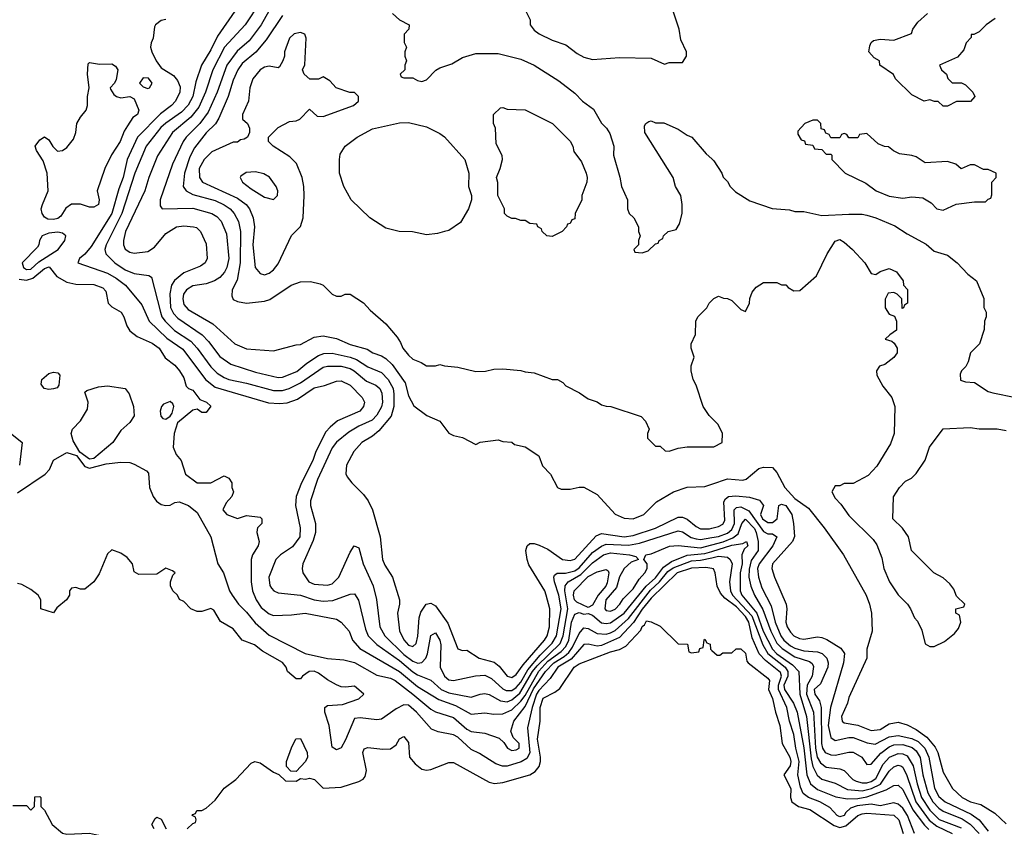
# Model space of a CAD drawing. Header units: inches. Extents: x 1793389 to 1900389, y 320802 to 470796.
# Tile 532 of 656: x 1856920 to 1861302, y 400077 to 403673. Entities that reach past the tile are written whole.
import ezdxf

# ---------------------------------------------------------------- set-up
doc = ezdxf.new("R2010")
doc.units = ezdxf.units.IN
doc.header["$MEASUREMENT"] = 0
doc.layers.add('B8450', color=7, linetype='Continuous')
doc.layers.add('B8460', color=7, linetype='Continuous')

msp = doc.modelspace()

# ---------------------------------------------------------------- linework, layer by layer
at = {"layer": 'B8450', "color": 2}
for points, elevation in [([(1857990.4, 403750), (1857923.1, 403650), (1857831.8, 403550), (1857778.9, 403450), (1857746.5, 403350), (1857717.4, 403282.6), (1857682, 403238), (1857600.4, 403170), (1857533.5, 403066.5), (1857494.9, 402970), (1857477.1, 402910), (1857390.3, 402730), (1857381.3, 402690), (1857382.4, 402670), (1857390, 402651), (1857410, 402638), (1857430, 402632.7), (1857490, 402640.5), (1857520.1, 402659.9), (1857570, 402720.7), (1857618, 402750), (1857650, 402754.9), (1857694, 402750), (1857706.8, 402746.8), (1857724.7, 402730), (1857750, 402674), (1857754.8, 402610), (1857744.7, 402590), (1857724.9, 402575.1), (1857650, 402545.6), (1857609.1, 402510.9), (1857595.8, 402490), (1857587.6, 402452.4), (1857591.4, 402391.4), (1857604.5, 402364.5), (1857623.4, 402343.4), (1857732.7, 402270), (1857760.5, 402240.5), (1857810, 402173), (1857859.2, 402139.2), (1857970, 402103.7), (1858070, 402079.5), (1858090, 402081.1), (1858153.7, 402106.3), (1858197.2, 402142.8), (1858250, 402178), (1858273.6, 402186.4), (1858310, 402187.4), (1858390, 402170.2), (1858419.5, 402159.5), (1858470, 402127.2), (1858530, 402102), (1858560.3, 402070), (1858582.3, 402030), (1858585.4, 402005.4), (1858584.6, 401950), (1858573, 401907), (1858518.5, 401841.5), (1858490, 401818), (1858442.8, 401790), (1858407.3, 401750), (1858374.8, 401690), (1858371.1, 401651.1), (1858376.9, 401636.9), (1858398, 401610), (1858450, 401558), (1858471, 401530), (1858490.6, 401490.6), (1858524, 401370), (1858534, 401270), (1858544.7, 401244.7), (1858578.8, 401190), (1858610.8, 401090), (1858610.8, 401070), (1858600.7, 401030), (1858610, 400952), (1858630, 400911), (1858650, 400888.4), (1858670, 400882), (1858684.5, 400895.5), (1858692.3, 400927.7), (1858698.4, 401010), (1858705.4, 401034.6), (1858729, 401070), (1858750, 401074.8), (1858770, 401062.8), (1858825.3, 400985.3), (1858870, 400872), (1858890, 400864.7), (1858910, 400866), (1858964.7, 400830), (1859032, 400812), (1859054.6, 400794.6), (1859090, 400750.6), (1859110, 400744.4), (1859130, 400757.1), (1859160, 400800), (1859255.4, 400910), (1859267.8, 400930), (1859277.4, 400970), (1859279.6, 401050), (1859263.7, 401110), (1859257, 401130), (1859185.8, 401245.8), (1859178, 401270), (1859173.2, 401310), (1859179, 401330), (1859190, 401341), (1859210, 401340.7), (1859232.5, 401332.5), (1859270, 401314.8), (1859336, 401270), (1859370, 401264.4), (1859390, 401270.6), (1859485.7, 401374.3), (1859510, 401384.9), (1859610, 401370.3), (1859650, 401376.1), (1859750, 401409), (1859850, 401457.6), (1859870, 401457.1), (1859890, 401448.4), (1859930, 401416.4), (1859950, 401406), (1859990, 401406.5), (1860000, 401409.1)], 250), ([(1857878, 403710), (1857800.2, 403599.8), (1857770, 403538), (1857729.2, 403470.8), (1857704.5, 403395.5), (1857690.2, 403330), (1857670, 403291.8), (1857639.8, 403260.2), (1857570, 403212.6), (1857547.8, 403192.2), (1857483.1, 403110), (1857432.9, 402990), (1857373.8, 402810), (1857304.9, 402670), (1857299.3, 402650), (1857303, 402630), (1857343, 402590), (1857390, 402558.4), (1857430, 402542), (1857494, 402534), (1857506.4, 402526.4), (1857546, 402370), (1857553.1, 402350), (1857567.4, 402330), (1857608.5, 402288.5), (1857681.8, 402241.8), (1857710.2, 402210.2), (1857770, 402126.4), (1857798.9, 402098.9), (1857830, 402079.5), (1857851, 402070), (1857930, 402054.6), (1858050, 402021.7), (1858090, 402022.3), (1858119.3, 402030), (1858170, 402055.6), (1858270, 402124.9), (1858290, 402130.3), (1858350, 402130.2), (1858390, 402119.6), (1858408, 402110), (1858463.5, 402063.5), (1858505.2, 402045.2), (1858522.4, 402030), (1858531.6, 402010), (1858535.2, 401970), (1858530, 401949.3), (1858510, 401912), (1858488, 401890), (1858430, 401863.5), (1858384.1, 401835.9), (1858330, 401792), (1858310, 401766), (1858244.9, 401624.9), (1858214.9, 401530), (1858214.9, 401510), (1858235.8, 401430), (1858237, 401390), (1858226.4, 401353.6), (1858180.7, 401250), (1858177.3, 401230), (1858180.7, 401210), (1858207.3, 401170), (1858230, 401159.3), (1858290, 401154.4), (1858310, 401160.4), (1858340.7, 401190), (1858390, 401302), (1858408.7, 401330), (1858430, 401322), (1858448, 401250), (1858492.8, 401152.8), (1858508.1, 401091.9), (1858523.1, 400970), (1858545.3, 400930), (1858630, 400846), (1858670, 400816.5), (1858692.5, 400807.5), (1858710, 400810.4), (1858727.6, 400830), (1858735.1, 400850), (1858750, 400931.3), (1858770, 400942.8), (1858790, 400910.8), (1858794.6, 400890), (1858791.8, 400790), (1858810, 400750.5), (1858830, 400734), (1858850, 400730.4), (1858948.1, 400751.9), (1858990, 400753.7), (1859019.9, 400739.9), (1859070, 400693.7), (1859085.6, 400685.6), (1859110, 400686), (1859130, 400699.1), (1859150, 400723.2), (1859181.8, 400778.2), (1859236.7, 400843.3), (1859290, 400896.5), (1859309, 400930), (1859329.8, 401050), (1859319.8, 401110), (1859300.4, 401170), (1859297.6, 401190), (1859300.8, 401199.2), (1859311.5, 401208.5), (1859349, 401209), (1859390, 401218.8), (1859410, 401232.3), (1859470, 401300.2), (1859510, 401329.2), (1859530, 401337.2), (1859630, 401333.8), (1859678.6, 401341.4), (1859850, 401396.9), (1859870, 401393.1), (1859907.8, 401367.8), (1859930, 401360.7), (1859950, 401358.2), (1860000, 401366.8)], 246), ([(1858028.7, 403710), (1857994, 403650), (1857941.1, 403578.9), (1857887.3, 403532.7), (1857841.7, 403470), (1857799, 403350), (1857758.9, 403261.1), (1857721.1, 403210), (1857661.3, 403150), (1857647, 403130), (1857599.5, 403030), (1857545.5, 402870), (1857544.5, 402844.5), (1857554, 402830), (1857690, 402833.1), (1857774.8, 402810), (1857796.7, 402796.7), (1857816.2, 402776.2), (1857839.9, 402719.9), (1857850.3, 402610), (1857842, 402570), (1857831.3, 402548.7), (1857810, 402525.1), (1857786.8, 402510), (1857750, 402496.9), (1857690, 402487.6), (1857662, 402470), (1857648.5, 402450), (1857645.3, 402430), (1857650, 402404), (1857670, 402382.4), (1857779.2, 402319.2), (1857878, 402230), (1857930, 402207.3), (1858050, 402198), (1858150, 402224.7), (1858170, 402226), (1858230, 402258.8), (1858270, 402264.9), (1858330, 402253), (1858390, 402227), (1858465.8, 402205.8), (1858491.3, 402190), (1858530, 402175.5), (1858550, 402163.8), (1858577.8, 402137.8), (1858635.8, 402055.8), (1858650, 401998), (1858673.7, 401953.7), (1858732, 401910), (1858790, 401884.7), (1858830, 401832), (1858850, 401822), (1858890, 401812), (1858950, 401782), (1858970, 401792), (1859050, 401802), (1859070, 401794), (1859110, 401792), (1859122, 401782), (1859170, 401771.3), (1859230.6, 401730.6), (1859246.4, 401686.4), (1859282, 401650), (1859314, 401590), (1859330, 401582), (1859370, 401582), (1859410, 401591.3), (1859430.7, 401590.7), (1859490, 401558), (1859570, 401471), (1859610, 401454), (1859650, 401450.7), (1859698, 401470), (1859754.6, 401525.4), (1859830, 401571.3), (1859890, 401592), (1859970, 401594.8), (1860000, 401604.8)], 254), ([(1858579.8, 403699.8), (1858610, 403672), (1858654, 403650), (1858652, 403630), (1858631.6, 403608.4), (1858631.6, 403571.6), (1858642, 403550), (1858634, 403530), (1858634, 403510), (1858642, 403490), (1858634, 403470), (1858634, 403450), (1858614, 403430), (1858618, 403418), (1858630, 403414), (1858670, 403414), (1858690, 403402), (1858710, 403398), (1858730, 403404.7), (1858772.7, 403447.3), (1858790, 403458), (1858843.2, 403476.8), (1858890, 403504), (1858950, 403522.8), (1859050, 403522.8), (1859150, 403497.3), (1859210.4, 403470.4), (1859319.9, 403399.9), (1859390, 403346), (1859424.7, 403310), (1859474.4, 403274.4), (1859510, 403212), (1859532, 403190), (1859546.4, 403166.4), (1859564.7, 403110), (1859562.8, 403070), (1859590.9, 402970.9), (1859598, 402930), (1859624.7, 402870), (1859624.7, 402830), (1859632, 402810), (1859654, 402790), (1859674, 402750), (1859674, 402730), (1859682, 402710), (1859674, 402690), (1859674, 402670), (1859654, 402650), (1859658, 402638), (1859690, 402634), (1859716.4, 402643.6), (1859750, 402674), (1859762, 402678), (1859766, 402690), (1859782, 402698), (1859786, 402710), (1859806, 402730), (1859842, 402738), (1859856.4, 402763.6), (1859868.7, 402810), (1859868.7, 402850), (1859862, 402890), (1859838, 402930), (1859828.7, 402970), (1859702, 403170), (1859700.4, 403199.6), (1859706, 403210), (1859720.4, 403219.6), (1859730, 403222), (1859750, 403214), (1859787.3, 403212.7), (1859850, 403184.7), (1859890, 403158), (1859912, 403150), (1859975.3, 403075.3), (1860000, 403053.5)], 262), ([(1859172, 403710), (1859191.3, 403671.3), (1859191.3, 403650), (1859210, 403626), (1859232, 403610), (1859290, 403581), (1859350, 403561), (1859401.4, 403521.4), (1859430, 403506), (1859470, 403496), (1859590, 403504.7), (1859730, 403502), (1859790, 403474), (1859810, 403482), (1859870, 403482), (1859888, 403510), (1859888, 403530), (1859863.1, 403583.1), (1859855.3, 403630), (1859828.7, 403710)], 266), ([(1857570, 403674), (1857550, 403669), (1857524.7, 403650), (1857519.8, 403640.2), (1857514, 403590), (1857504.9, 403570), (1857502, 403550), (1857507.3, 403530), (1857526.8, 403490), (1857550, 403458), (1857604, 403424), (1857622.5, 403402.5), (1857634.4, 403374.4), (1857632.7, 403350), (1857613, 403310), (1857595.5, 403290), (1857546, 403254), (1857444.2, 403150), (1857398.9, 403050), (1857380.8, 402970), (1857360.7, 402919.3), (1857330.2, 402810), (1857237.4, 402662.6), (1857210, 402629), (1857186.8, 402610), (1857178, 402590), (1857310, 402544.6), (1857350, 402521.7), (1857390.2, 402490.2), (1857462.9, 402402.9), (1857495.5, 402330), (1857575.4, 402255.4), (1857645.4, 402205.4), (1857746.7, 402070), (1857790, 402036.5), (1858027.5, 401967.5), (1858076.1, 401963.9), (1858110, 401966.7), (1858156.2, 401983.8), (1858230, 402033.4), (1858276.3, 402043.7), (1858330, 402063), (1858350, 402064.9), (1858390, 402044.9), (1858444, 401990), (1858454, 401970), (1858450.7, 401950.7), (1858433.4, 401930), (1858334, 401886), (1858301.1, 401858.9), (1858282.5, 401837.5), (1858237.6, 401750), (1858224.4, 401710), (1858173.4, 401610), (1858150.3, 401550), (1858147, 401510), (1858168.4, 401410), (1858166.7, 401370), (1858134.5, 401325.5), (1858080.7, 401290), (1858060.5, 401270), (1858028.2, 401190), (1858033.4, 401153.4), (1858041.1, 401141.1), (1858051.3, 401130), (1858070, 401120.7), (1858170, 401110.4), (1858230, 401090.3), (1858270, 401084.2), (1858313.9, 401086.1), (1858390, 401114.8), (1858410, 401116), (1858428.2, 401088.2), (1858458.7, 400958.7), (1858470.4, 400930), (1858510, 400890.4), (1858610, 400819.6), (1858670, 400769.1), (1858690, 400756.5), (1858750, 400732.7), (1858796.4, 400690), (1858830, 400675.2), (1858930, 400656.4), (1858970, 400670.4), (1858990, 400672.7), (1859010, 400668.4), (1859059.9, 400639.9), (1859090, 400636.1), (1859110, 400643.9), (1859145.5, 400674.5), (1859202.4, 400770), (1859223.4, 400796.6), (1859325, 400895), (1859339.1, 400930), (1859359.5, 401050), (1859346.8, 401130), (1859347.4, 401152.6), (1859360.5, 401170), (1859417.3, 401202.7), (1859470, 401254.7), (1859518.4, 401290), (1859550, 401299.7), (1859634, 401290), (1859662, 401282), (1859674, 401270), (1859642, 401258), (1859610, 401229.3), (1859590, 401192.7), (1859575.6, 401144.4), (1859528.9, 401090), (1859524.4, 401050), (1859530, 401042), (1859550, 401039.5), (1859570, 401048.8), (1859591.5, 401070), (1859606, 401094), (1859650, 401139.3), (1859677.7, 401182.3), (1859702.7, 401210), (1859712, 401230), (1859713.2, 401250), (1859698, 401270), (1859706, 401290), (1859730, 401294), (1859811.8, 401328.2), (1859850, 401332.4), (1859950, 401320.6), (1860000, 401334.4)], 242), ([(1858090, 403692), (1858017.4, 403582.6), (1857971.3, 403528.7), (1857910, 403477.6), (1857890.4, 403450), (1857870, 403404), (1857847.2, 403330), (1857806.5, 403233.5), (1857791.4, 403208.6), (1857750, 403169.5), (1857697.3, 403102.7), (1857677.8, 403062.2), (1857653.4, 402990), (1857648.2, 402930), (1857660.7, 402910), (1857690, 402894.4), (1857790, 402867.2), (1857830, 402848.8), (1857856.4, 402830), (1857874.4, 402810), (1857893.7, 402773.7), (1857902.6, 402730), (1857901.5, 402590), (1857887.2, 402512.8), (1857864.9, 402470), (1857863.5, 402443.5), (1857870, 402426.8), (1857890, 402417.3), (1857930, 402410.6), (1858010, 402419.1), (1858033.4, 402426.6), (1858128.7, 402490), (1858170, 402506), (1858213.6, 402506.4), (1858256.8, 402496.8), (1858270, 402491), (1858310, 402451), (1858330, 402441), (1858350, 402442), (1858368.9, 402451.1), (1858390, 402451.3), (1858450, 402412), (1858479.8, 402379.8), (1858550, 402318), (1858599.9, 402259.9), (1858615.5, 402235.5), (1858624.9, 402210), (1858650, 402178.8), (1858670, 402161), (1858706.4, 402146.4), (1858730, 402131.3), (1858770, 402131.3), (1858790, 402138), (1858811.1, 402131.1), (1858870, 402126), (1858950, 402106.8), (1858992.5, 402107.5), (1859030, 402116), (1859070, 402118), (1859150, 402111.3), (1859170, 402104.7), (1859210, 402101), (1859290, 402071.3), (1859314, 402070), (1859336.9, 402056.9), (1859350, 402042), (1859410.9, 402010.9), (1859450, 401984.7), (1859490, 401971.3), (1859510, 401958), (1859530, 401951.3), (1859551.1, 401951.1), (1859685.4, 401905.4), (1859705.4, 401885.4), (1859722, 401850), (1859714, 401830), (1859714, 401810), (1859750, 401774), (1859770, 401774), (1859792.7, 401752.7), (1859810, 401752), (1859850, 401764.7), (1859890, 401771), (1860000, 401771.3)], 258), ([(1856917.5, 402517.5), (1856950, 402513.4), (1856978.3, 402521.7), (1857030, 402564.4), (1857051.8, 402571.8), (1857084.9, 402530), (1857130, 402503.7), (1857170, 402495.8), (1857250, 402494), (1857290, 402478.8), (1857303.5, 402463.5), (1857314, 402410), (1857330, 402394), (1857370.8, 402370), (1857384, 402350), (1857396.3, 402310), (1857410, 402286.8), (1857442.8, 402262.8), (1857510, 402232.4), (1857540.5, 402210), (1857567.7, 402167.7), (1857610, 402134), (1857630.6, 402110), (1857650, 402078), (1857660.7, 402040.7), (1857670.6, 402030.6), (1857690, 402022.8), (1857721.4, 401981.4), (1857752, 401970), (1857770, 401952), (1857750, 401924), (1857730, 401924), (1857710, 401938), (1857690, 401934), (1857622, 401878), (1857607.3, 401830), (1857602.8, 401770), (1857616.8, 401736.8), (1857638, 401710), (1857658, 401650), (1857710, 401611.3), (1857770, 401611.3), (1857830, 401642), (1857851.1, 401631.1), (1857864.7, 401610), (1857864.7, 401590), (1857871, 401570), (1857864.7, 401550), (1857838.8, 401521.2), (1857824.7, 401490), (1857842, 401470), (1857890, 401452), (1857930, 401464.7), (1857990, 401458), (1857998, 401450), (1857998, 401430), (1857978, 401410), (1857976.9, 401403.1), (1857976, 401390), (1857986, 401350), (1857981, 401330), (1857956.3, 401290), (1857950.5, 401269.5), (1857950.4, 401170), (1857955.8, 401130), (1857972, 401090), (1857994.9, 401054.9), (1858030, 401028), (1858050, 401020.7), (1858130, 401022.8), (1858190, 401030.5), (1858330, 401004), (1858351, 400990), (1858386.8, 400950), (1858400.5, 400910), (1858433.8, 400873.8), (1858610, 400770.2), (1858690, 400704), (1858785.5, 400645.5), (1858859.5, 400619.5), (1858930, 400580.4), (1858990, 400586), (1859030, 400580.4), (1859070, 400582), (1859110, 400600.2), (1859150, 400638.2), (1859170, 400664), (1859230, 400772.7), (1859270, 400816.6), (1859330, 400859.7), (1859350, 400882), (1859363.9, 400910), (1859376.5, 400990), (1859390, 401026), (1859410, 401033), (1859430, 401026.3), (1859450, 401028.5), (1859470, 401021.6), (1859510, 400987.6), (1859530, 400984.4), (1859550, 400988), (1859610.9, 401030), (1859708.7, 401151.3), (1859750, 401188.3), (1859785.2, 401234.8), (1859820.3, 401259.7), (1859890, 401287.9), (1859970, 401295.9), (1860000, 401305.1)], 238), ([(1860000, 401898), (1859988, 401910), (1859962, 401950), (1859930, 402046), (1859918, 402070), (1859908.7, 402110), (1859909.1, 402130.9), (1859922, 402170), (1859908.7, 402210), (1859908.7, 402230), (1859928.4, 402271.6), (1859928.7, 402330), (1859938, 402350), (1859978, 402390), (1859989, 402411), (1860000, 402421.9)], 258), ([(1856830, 401871), (1856931.3, 401790), (1856919.3, 401690)], 234), ([(1856910, 401566.8), (1857033.2, 401650), (1857053.2, 401670), (1857070, 401712), (1857130, 401746), (1857172.7, 401732.7), (1857210, 401682.8), (1857230, 401676), (1857304.5, 401695.5), (1857370, 401703), (1857410, 401700.7), (1857430, 401694), (1857484.5, 401664.5), (1857493, 401653), (1857498, 401590), (1857513.4, 401550), (1857528.6, 401528.6), (1857550, 401514.9), (1857570, 401510.5), (1857590, 401510.7), (1857610, 401522.8), (1857630, 401526.8), (1857671, 401510), (1857710, 401478.8), (1857770.6, 401370), (1857802, 401250), (1857826.8, 401210), (1857854, 401130), (1857864.9, 401110), (1857893, 401070), (1857930, 401035.5), (1857967.8, 400987.8), (1858030, 400932.7), (1858190, 400850.4), (1858290, 400828.2), (1858362, 400822), (1858410, 400810.4), (1858510, 400754), (1858570, 400740.3), (1858590.4, 400730), (1858670.3, 400670), (1858750, 400603.1), (1858770, 400591.7), (1858850, 400565.3), (1858910, 400513.7), (1858930, 400503.1), (1858990, 400495.5), (1859053.2, 400473.2), (1859074, 400454), (1859091, 400430), (1859110, 400419.1), (1859130, 400421.6), (1859142.7, 400430), (1859143.2, 400436.8), (1859142.9, 400450), (1859116.2, 400476.2), (1859105.1, 400505.1), (1859119.7, 400550), (1859170, 400614.3), (1859207, 400693), (1859259.4, 400770), (1859297.4, 400810), (1859343.2, 400836.8), (1859364.4, 400855.6), (1859380.7, 400879.3), (1859410, 400940.5), (1859430, 400964.9), (1859450, 400961.6), (1859490, 400940.3), (1859530, 400937.3), (1859550, 400942.4), (1859570, 400952.6), (1859630, 401006.2), (1859727.3, 401132.7), (1859767.3, 401170), (1859804.7, 401215.3), (1859827.6, 401232.4), (1859910, 401263.2), (1859950, 401266), (1860000, 401277.5)], 234), ([(1860000, 401229.4), (1859974.4, 401234.4), (1859910, 401230.2), (1859846, 401210), (1859730, 401096.5), (1859690, 401047.9), (1859651.5, 400988.5), (1859590, 400922), (1859510, 400887.1), (1859490, 400883.6), (1859450, 400892.7), (1859430, 400890.3), (1859374, 400826), (1859315.4, 400790), (1859280.9, 400739.1), (1859230, 400686.7), (1859220.8, 400670), (1859201, 400610), (1859180.1, 400519.9), (1859190.7, 400409.3), (1859177.1, 400382.9), (1859152.1, 400367.9), (1859090, 400348.8), (1859068.9, 400348.9), (1859039.5, 400359.5), (1858966.2, 400406.2), (1858930, 400423), (1858870, 400478.4), (1858850, 400488), (1858782.5, 400502.5), (1858753.4, 400513.4), (1858686.4, 400590), (1858650, 400620.4), (1858630, 400621.6), (1858595.1, 400604.9), (1858530, 400558.8), (1858510, 400556), (1858435.3, 400564.7), (1858410, 400562), (1858370, 400466), (1858350, 400431.3), (1858330, 400422), (1858310, 400434), (1858297.1, 400530), (1858277.3, 400590), (1858278, 400610), (1858290, 400619), (1858356.3, 400623.7), (1858430, 400648.7), (1858450.9, 400669.1), (1858450, 400672), (1858410, 400704.7), (1858370, 400701), (1858350, 400702.8), (1858330, 400710.8), (1858290, 400733), (1858250, 400763.8), (1858230, 400772), (1858209, 400770), (1858179, 400750), (1858170, 400738), (1858150, 400738), (1858111.3, 400770), (1858106, 400790), (1858090, 400810.7), (1858000.9, 400860.9), (1857964.7, 400890), (1857910, 400910.8), (1857870, 400961), (1857813.7, 400993.7), (1857783.5, 401043.5), (1857770, 401050.7), (1857730, 401038), (1857710, 401038), (1857682, 401050), (1857650, 401082), (1857631.6, 401091.6), (1857622, 401110), (1857602, 401130), (1857591.6, 401151.6), (1857591.3, 401170), (1857601, 401199), (1857612, 401210), (1857599.6, 401219.6), (1857570, 401231.3), (1857530, 401204.7), (1857450, 401202), (1857430, 401214), (1857422, 401250), (1857398, 401278), (1857370, 401298), (1857330, 401312), (1857310, 401294), (1857274.2, 401205.8), (1857249.4, 401170.6), (1857210, 401138), (1857190, 401138), (1857170, 401144.7), (1857150, 401142), (1857142, 401130), (1857142, 401110), (1857128.7, 401090), (1857085.2, 401054.8), (1857070, 401032), (1857014, 401050), (1857014, 401090), (1857002, 401110), (1856970, 401136), (1856930, 401158), (1856910, 401162)], 230), ([(1857666, 400070), (1857690, 400094), (1857702, 400098), (1857706, 400110), (1857702, 400122), (1857688, 400130), (1857690, 400134), (1857702, 400138), (1857708.4, 400151.6), (1857730, 400152), (1857750, 400162), (1857790, 400198), (1857830, 400251), (1857882, 400290), (1857950, 400362), (1857966, 400370), (1857990, 400364.7), (1858050, 400322), (1858072.7, 400312.7), (1858103.6, 400283.6), (1858150, 400282), (1858170, 400294), (1858192, 400292), (1858210, 400296), (1858231.3, 400290), (1858270, 400251.3), (1858350, 400256), (1858430, 400281), (1858449.3, 400290.7), (1858457.5, 400302.5), (1858463.7, 400330), (1858446.6, 400410), (1858453.2, 400426.8), (1858470, 400433), (1858535.5, 400424.5), (1858570, 400426.8), (1858595.1, 400444.9), (1858610, 400471.3), (1858630, 400482), (1858650, 400454), (1858654.8, 400390), (1858679.9, 400359.9), (1858710, 400336), (1858730, 400330.8), (1858750, 400334), (1858830, 400366), (1858850, 400366), (1859010, 400278), (1859032.8, 400272.8), (1859070, 400276.4), (1859190, 400310.4), (1859214.5, 400325.5), (1859231.6, 400348.4), (1859238.4, 400370), (1859237.6, 400390), (1859224.8, 400470), (1859236.3, 400550), (1859236.3, 400610), (1859250, 400652.4), (1859302, 400678), (1859324.4, 400695.6), (1859387.8, 400790), (1859410, 400805.5), (1859550, 400858), (1859590, 400868), (1859617.1, 400882.9), (1859685.1, 400954.9), (1859690, 400970.8), (1859701.2, 400978.8), (1859710, 400996), (1859730, 400992), (1859770, 400972), (1859850, 400894), (1859892.7, 400892.7), (1859898, 400858), (1859910, 400854), (1859942, 400858), (1859947.3, 400872.7), (1859962, 400878), (1859966, 400910), (1859970, 400914), (1859978, 400898), (1859992.7, 400892.7), (1859994, 400870), (1860000, 400864.6)], 226), ([(1856890, 400174), (1856950, 400174), (1856970, 400154), (1856986, 400170), (1856987.3, 400212.7), (1857010, 400214), (1857014, 400210), (1857014, 400170), (1857030, 400154), (1857064.7, 400090), (1857110, 400051.3), (1857130, 400046), (1857230, 400051.3), (1857270, 400042), (1857303.6, 400023.6), (1857314, 400010), (1857330, 400002), (1857332, 400000)], 226), ([(1857518, 400070), (1857508, 400090), (1857523.1, 400116.9), (1857530, 400122), (1857550, 400114), (1857572, 400070)], 226)]:
    msp.add_lwpolyline(points, dxfattribs=dict(at, elevation=elevation))
for points, elevation in [([(1858170, 403615.3), (1858142, 403610), (1858121, 403590), (1858098, 403530), (1858098, 403510), (1858091.1, 403488.9), (1858076.9, 403463.1), (1858070, 403458), (1858030, 403465.2), (1858010, 403461.2), (1857990, 403449.2), (1857957.3, 403410), (1857944, 403370), (1857938, 403310), (1857912, 403250), (1857912, 403230), (1857934, 403210), (1857942, 403190), (1857942, 403170), (1857934, 403150), (1857919.6, 403140.4), (1857902, 403138), (1857890, 403128), (1857870, 403128), (1857775.2, 403084.8), (1857740.5, 403050), (1857718.7, 403010), (1857720.4, 402970), (1857734, 402950), (1857890, 402878.7), (1857928, 402850), (1857943.1, 402830), (1857958.4, 402790), (1857964.9, 402750), (1857957, 402670), (1857968, 402570), (1857990, 402542.8), (1858010, 402537.3), (1858030, 402544), (1858050, 402558.8), (1858070, 402586), (1858130, 402711.3), (1858170, 402752), (1858180.9, 402790), (1858186.6, 402890), (1858185.2, 402930), (1858177.2, 402970), (1858152.1, 403032.1), (1858122, 403062), (1858048, 403110), (1858028, 403130), (1858028, 403150), (1858070, 403192), (1858120.4, 403219.6), (1858150, 403222), (1858166, 403230), (1858210, 403274), (1858243.6, 403243.6), (1858270, 403241), (1858406, 403290), (1858428, 403310), (1858428, 403330), (1858410, 403348), (1858388.9, 403348.9), (1858329, 403369), (1858300.4, 403400.4), (1858270, 403418), (1858250, 403408), (1858211.6, 403408.4), (1858186, 403430), (1858178, 403450), (1858188.4, 403471.6), (1858195.3, 403590), (1858188.4, 403608.4)], 262), ([(1857274.4, 403474.4), (1857330, 403476), (1857346.4, 403466.4), (1857356, 403450), (1857350, 403406), (1857342, 403390), (1857322, 403370), (1857323.6, 403363.6), (1857339.6, 403339.6), (1857351.1, 403331.1), (1857370, 403324.7), (1857410, 403330.6), (1857430, 403321), (1857450.7, 403270), (1857444.7, 403250), (1857423.4, 403236.6), (1857399.3, 403200.7), (1857384.4, 403175.6), (1857367.7, 403130), (1857328.5, 403071.5), (1857298.8, 403010), (1857264, 402910), (1857274, 402870), (1857270.7, 402850), (1857250, 402837.6), (1857230, 402837.4), (1857190, 402851.6), (1857150, 402851.8), (1857125.8, 402834.2), (1857102.4, 402797.6), (1857090, 402787), (1857070, 402782.9), (1857045.1, 402785.1), (1857030, 402794), (1857019.3, 402810), (1857016, 402830), (1857020.9, 402850), (1857046.6, 402910), (1857042.9, 402990), (1857024.8, 403044.8), (1856994, 403090), (1856989, 403110), (1857010, 403138), (1857030, 403151.3), (1857050, 403138), (1857067.5, 403107.5), (1857087.7, 403087.7), (1857110, 403090.7), (1857130, 403104), (1857158.9, 403141.1), (1857169.6, 403170), (1857174.5, 403210), (1857190, 403238.8), (1857216, 403270), (1857221.2, 403290), (1857221.2, 403330), (1857229.2, 403370), (1857221.2, 403430), (1857224, 403476), (1857230, 403482)], 238), ([(1857470, 403414), (1857453.4, 403390), (1857470, 403373.4), (1857490, 403366.4), (1857497.2, 403370), (1857509.4, 403390), (1857493, 403413)], 242), ([(1859290, 402708), (1859266, 402710), (1859246, 402730), (1859242, 402742), (1859226, 402750), (1859222, 402762), (1859190, 402766), (1859170, 402778), (1859150, 402778), (1859127.3, 402787.3), (1859110, 402788), (1859090, 402798), (1859078, 402810), (1859078, 402830), (1859048.7, 402890), (1859048.4, 402948.4), (1859042, 402970), (1859058, 403010), (1859068, 403050), (1859067.3, 403067.3), (1859040.4, 403120.4), (1859038, 403190), (1859028, 403210), (1859028, 403250), (1859060.4, 403279.6), (1859070, 403282), (1859090, 403274), (1859170, 403272), (1859292, 403210), (1859370, 403132), (1859382, 403110), (1859386.4, 403086.4), (1859419.8, 403039.8), (1859441, 402990), (1859446, 402970), (1859444.7, 402950), (1859422, 402890), (1859422, 402870), (1859392, 402810), (1859390, 402786), (1859378, 402782), (1859370, 402766), (1859358, 402762), (1859354, 402750), (1859334, 402730)], 258), ([(1858730, 402715.3), (1858668.4, 402728.4), (1858609.1, 402729.1), (1858550, 402744), (1858478, 402790), (1858395.3, 402870), (1858362, 402930), (1858344, 402990), (1858344, 403050), (1858346.3, 403073.7), (1858368.7, 403110), (1858422, 403150), (1858490, 403186), (1858610, 403214), (1858650, 403214.8), (1858730, 403196), (1858790, 403166), (1858810, 403151), (1858901, 403050), (1858918.8, 402990), (1858918, 402930), (1858931.3, 402890), (1858931, 402870), (1858918, 402830), (1858882, 402770), (1858830, 402734), (1858810, 402729), (1858779.8, 402720.2)], 258), ([(1857970, 402995.1), (1857928.1, 402991.9), (1857904.5, 402975.5), (1857901, 402970), (1857911, 402950), (1857950, 402919.1), (1858010, 402882.8), (1858050, 402872), (1858068, 402890), (1858068.7, 402910), (1858062, 402930), (1858031.9, 402971.9), (1858006, 402986)], 266), ([(1857090, 402727.4), (1857050, 402722), (1857020.5, 402710), (1857008.2, 402690), (1857005.5, 402670), (1856999.5, 402660.5), (1856930.6, 402590), (1856936.3, 402570), (1856950, 402560.4), (1856970, 402561.7), (1857004.8, 402595.2), (1857090.6, 402649.4), (1857120.4, 402690), (1857125.6, 402710), (1857110, 402722)], 242), ([(1857050, 402026), (1857028.7, 402030), (1857015.3, 402050), (1857019, 402070), (1857050, 402097.3), (1857070, 402102.8), (1857090, 402101), (1857098.8, 402090), (1857094.8, 402045.2), (1857086, 402034), (1857070, 402029.2)], 234), ([(1857230, 401715.3), (1857187.3, 401747.3), (1857158, 401798), (1857148.7, 401830), (1857155.3, 401850), (1857190, 401886), (1857222, 401938), (1857225.2, 401970), (1857210, 402014), (1857218, 402022), (1857270, 402038), (1857310, 402042), (1857390, 402031), (1857406.4, 402006.4), (1857426.8, 401950), (1857430, 401908.7), (1857410, 401879), (1857370, 401844), (1857334.8, 401790), (1857250, 401719)], 234), ([(1857590, 401973.2), (1857559.8, 401960.2), (1857550.8, 401950), (1857544.9, 401930), (1857547.5, 401907.5), (1857556.9, 401896.9), (1857570, 401894.8), (1857590, 401906.8), (1857599.1, 401920.9), (1857606, 401950), (1857602, 401962)], 238), ([(1859450, 401055.6), (1859399.3, 401079.3), (1859389.9, 401089.9), (1859384.8, 401110), (1859387.3, 401130), (1859450, 401193), (1859490, 401214.9), (1859530, 401225.5), (1859539.2, 401219.2), (1859542.4, 401210), (1859534.4, 401165.6), (1859528.2, 401150), (1859494.7, 401110), (1859470, 401066)], 238), ([(1858150, 400326), (1858127.3, 400327.3), (1858108, 400348), (1858108, 400370), (1858129.3, 400430.7), (1858149.1, 400470.9), (1858170, 400472), (1858198.8, 400410), (1858201, 400390), (1858191.3, 400370)], 226)]:
    msp.add_lwpolyline(points, close=True, dxfattribs=dict(at, elevation=elevation))
at = {"layer": 'B8460', "color": 2}
for points, elevation in [([(1861262, 403678), (1861222, 403650), (1861190, 403618), (1861166, 403606), (1861154, 403606), (1861154, 403594), (1861132, 403570), (1861121.4, 403538.6), (1861094.2, 403505.8), (1861014, 403470), (1861022, 403450), (1861044.7, 403430), (1861051.1, 403411.1), (1861070, 403392), (1861110.9, 403390.9), (1861130, 403382), (1861162, 403350), (1861171.3, 403330), (1861151.6, 403308.4), (1861090, 403308), (1861050, 403288), (1861030, 403288), (1861008, 403308), (1860992, 403308), (1860970, 403315.3), (1860946, 403310), (1860890, 403338), (1860818, 403410), (1860808.4, 403428.4), (1860748, 403470), (1860746, 403490), (1860723.1, 403503.1), (1860699, 403530), (1860703.2, 403556.8), (1860709.4, 403570.6), (1860720.5, 403579.5), (1860750, 403586), (1860810, 403582), (1860888.4, 403611.6), (1860895.3, 403630), (1860918, 403662), (1860960.2, 403699.8)], 262), ([(1860000, 403053.5), (1860010, 403044.7), (1860044.7, 402990), (1860051.1, 402971.1), (1860070, 402952), (1860082, 402930), (1860106.4, 402906.4), (1860170, 402866), (1860268.4, 402831.6), (1860345.4, 402825.4), (1860370, 402818), (1860410, 402818), (1860490, 402801), (1860610, 402807.3), (1860670, 402807.3), (1860690, 402802), (1860730.4, 402790.4), (1860815.2, 402755.2), (1860870, 402718.8), (1860953.7, 402673.7), (1860990, 402642.8), (1861050, 402624.7), (1861092, 402590), (1861139.8, 402539.8), (1861178, 402510), (1861211.1, 402431.1), (1861211.6, 402391.6), (1861222, 402370), (1861222, 402350), (1861214, 402330), (1861212.7, 402292.7), (1861191.3, 402230), (1861151.1, 402188.9), (1861142, 402150), (1861131.1, 402128.9), (1861112, 402110), (1861105.4, 402094.6), (1861107.7, 402067.7), (1861130, 402061), (1861170, 402058), (1861230, 402018), (1861250.9, 402010.9), (1861354, 401990)], 262), ([(1860000, 402421.9), (1860009.1, 402430.9), (1860030, 402442), (1860052.7, 402432.7), (1860070, 402432), (1860090, 402422), (1860130, 402382), (1860150, 402374), (1860168, 402410), (1860168.9, 402431.1), (1860180.2, 402459.8), (1860198, 402482), (1860230, 402502), (1860290, 402502), (1860310, 402492), (1860330, 402492), (1860339.6, 402479.6), (1860365.4, 402465.4), (1860392.7, 402467.3), (1860467, 402533), (1860513.2, 402630), (1860550, 402686), (1860570, 402694), (1860590, 402682.8), (1860626.8, 402650), (1860681, 402590), (1860710, 402542), (1860730, 402538), (1860750, 402551.3), (1860790, 402564.7), (1860822, 402550), (1860852, 402510), (1860854, 402490), (1860871.6, 402471.6), (1860872, 402410), (1860858, 402402), (1860854, 402390), (1860847.3, 402387.3), (1860846, 402430), (1860826, 402450), (1860810, 402458), (1860785.4, 402454.6), (1860771.6, 402428.4), (1860772, 402390), (1860790, 402362), (1860812.7, 402352.7), (1860822, 402330), (1860822, 402290), (1860792, 402270), (1860772, 402250), (1860802, 402242), (1860812.5, 402232.5), (1860826, 402210), (1860824.9, 402190), (1860811, 402169), (1860770, 402136.8), (1860746.8, 402130), (1860733, 402110), (1860735.5, 402090), (1860761.7, 402041.7), (1860801, 401990), (1860814.8, 401950), (1860811.3, 401830), (1860796, 401784), (1860735.3, 401684.7), (1860696.9, 401643.1), (1860630, 401608), (1860590, 401608), (1860570, 401598), (1860550, 401598), (1860534, 401570), (1860550, 401542), (1860575.3, 401515.3), (1860610, 401464.7), (1860718, 401358), (1860735.3, 401335.3), (1860756.9, 401276.9), (1860766, 401230), (1860791, 401170), (1860830, 401111.3), (1860871.3, 401070), (1860884.7, 401050), (1860902, 401010), (1860915.3, 400995.3), (1860934.4, 400954.4), (1860950, 400894), (1860970, 400882), (1860990, 400882), (1861036.4, 400903.6), (1861080.4, 400939.6), (1861098, 400962), (1861108, 400990), (1861102, 401022), (1861086, 401030), (1861086, 401050), (1861122, 401058), (1861126, 401070), (1861090, 401106), (1861078, 401138), (1861060.4, 401160.4), (1861030, 401188), (1860988, 401210), (1860889.1, 401309.1), (1860875.3, 401370), (1860848.4, 401408.4), (1860806, 401450), (1860808.4, 401548.4), (1860835.3, 401590), (1860862, 401618), (1860888.9, 401631.1), (1860910, 401652), (1860950, 401712), (1860969, 401770), (1861030, 401850.8), (1861150, 401856.3), (1861190, 401850.7), (1861270, 401850.7), (1861310, 401844)], 258), ([(1860000, 401771.3), (1860010, 401771.3), (1860046, 401790), (1860048, 401830), (1860028, 401870), (1860000, 401898)], 258), ([(1860000, 401604.8), (1860070, 401628), (1860138, 401622), (1860153.3, 401626.7), (1860210, 401674.9), (1860230, 401680.5), (1860270, 401678.8), (1860290, 401656), (1860326, 401590), (1860370, 401541.6), (1860430, 401497.3), (1860500.7, 401410), (1860586.8, 401290), (1860687.3, 401110), (1860702, 401070), (1860710.7, 401030), (1860714, 400950), (1860690.8, 400870), (1860690.8, 400830), (1860610, 400655.3), (1860603.8, 400630), (1860578, 400570), (1860580.7, 400550), (1860590, 400542), (1860650, 400532.2), (1860710, 400508.5), (1860750, 400513), (1860790, 400537.1), (1860830, 400545.5), (1860870, 400533), (1860910, 400512.7), (1860957.8, 400477.8), (1860994.4, 400434.4), (1861007, 400410), (1861030, 400322), (1861071.3, 400250), (1861114.8, 400210), (1861152, 400190), (1861198.4, 400178.4), (1861260.7, 400140.7), (1861310, 400092)], 254), ([(1860000, 401409.1), (1860030, 401417), (1860050, 401426.7), (1860057.6, 401442.4), (1860054, 401526), (1860060.9, 401539.1), (1860075.3, 401550), (1860107.3, 401552.7), (1860167.6, 401547.6), (1860213.1, 401533.1), (1860230.7, 401510), (1860216.4, 401470), (1860225.7, 401450), (1860250, 401433.7), (1860270, 401434.4), (1860291.8, 401450), (1860299, 401510), (1860310, 401515.5), (1860330, 401510.3), (1860355.8, 401470), (1860363.8, 401430), (1860367.9, 401372.1), (1860358.8, 401350), (1860270.7, 401250), (1860268, 401230), (1860279.1, 401190), (1860330.6, 401070.6), (1860334, 401050), (1860330.4, 400990), (1860336.4, 400970), (1860350, 400945.5), (1860365.5, 400930), (1860390, 400917.1), (1860410, 400914.9), (1860470, 400924.9), (1860490, 400922), (1860512.7, 400912.7), (1860574.4, 400874.4), (1860590.4, 400850.4), (1860586.3, 400810), (1860529.1, 400610.9), (1860518.8, 400530), (1860530, 400477.3), (1860550, 400463.1), (1860610, 400476.5), (1860630, 400476.5), (1860692.4, 400452.4), (1860727.4, 400447.4), (1860790, 400480.2), (1860830, 400486.2), (1860890, 400472.2), (1860918.9, 400458.9), (1860948, 400430), (1860966.4, 400390), (1860992, 400252), (1861010, 400214), (1861039.3, 400190), (1861154.8, 400134.8), (1861190, 400110.3), (1861230, 400060.3)], 250), ([(1860000, 401366.8), (1860030, 401372), (1860070, 401386.8), (1860090, 401402.3), (1860100.6, 401430), (1860100.4, 401490), (1860110, 401501.1), (1860130, 401504.4), (1860165.3, 401485.3), (1860230, 401393.4), (1860250, 401383.1), (1860270, 401383.1), (1860290, 401370.6), (1860271.7, 401330), (1860211.3, 401250), (1860203.9, 401230), (1860207.9, 401190), (1860223.7, 401143.7), (1860263.8, 401063.8), (1860282, 400990), (1860307.5, 400930), (1860321.3, 400910), (1860350, 400884.9), (1860370, 400874.2), (1860410, 400862.6), (1860470, 400859), (1860491.1, 400851.1), (1860512, 400830), (1860518.7, 400810), (1860517, 400790), (1860484, 400716), (1860455.5, 400690), (1860458.4, 400670), (1860479.6, 400639.6), (1860487.3, 400610), (1860488.6, 400450), (1860493.1, 400430), (1860505.3, 400410), (1860530, 400399.5), (1860550, 400398.9), (1860610, 400412), (1860630, 400412.2), (1860667.7, 400390), (1860690, 400356), (1860710, 400358.8), (1860752.8, 400407.2), (1860790, 400434.9), (1860810, 400443.9), (1860850, 400446.4), (1860892.2, 400432.2), (1860910, 400417), (1860927.5, 400387.5), (1860940.2, 400310), (1860961.5, 400230), (1860983.6, 400190), (1861010, 400162), (1861030, 400149.1), (1861115, 400115), (1861150.8, 400090.8), (1861190.1, 400050.1)], 246), ([(1860000, 401334.4), (1860051.4, 401348.6), (1860093.7, 401366.3), (1860117, 401383), (1860134.3, 401430), (1860150, 401448.5), (1860190, 401407.2), (1860198.3, 401390), (1860207.1, 401350), (1860206.2, 401310), (1860175.6, 401264.4), (1860166, 401226), (1860165.2, 401190), (1860173.4, 401150), (1860190.2, 401110), (1860227, 401047), (1860263.2, 400950), (1860290, 400897.4), (1860312.9, 400872.9), (1860370, 400835.9), (1860435.1, 400815.1), (1860446.5, 400806.5), (1860452.7, 400792.7), (1860447.2, 400750), (1860425.1, 400710), (1860421.6, 400670), (1860453, 400590), (1860461.5, 400430), (1860469.5, 400389.5), (1860483.8, 400363.8), (1860510, 400344.6), (1860570, 400337.6), (1860590, 400330.5), (1860628, 400290), (1860642.9, 400282.9), (1860670, 400274.9), (1860690, 400275.5), (1860710, 400281.6), (1860730, 400294.9), (1860762.4, 400357.6), (1860790.6, 400389.4), (1860830, 400406), (1860850, 400404.7), (1860870, 400395.2), (1860897.2, 400350), (1860913.7, 400270), (1860932.9, 400210), (1860970, 400152.9), (1861012.4, 400112.4), (1861110, 400074.9)], 242), ([(1860000, 401305.1), (1860090, 401332.7), (1860138.7, 401341.3), (1860154, 401350), (1860160.7, 401330), (1860144.1, 401315.9), (1860133.4, 401290), (1860136, 401250), (1860126.4, 401210), (1860126.5, 401130), (1860134.6, 401110), (1860200.6, 401030), (1860229.6, 400949.6), (1860270.1, 400870.1), (1860290.1, 400850.1), (1860360, 400800), (1860388, 400770), (1860392.7, 400670), (1860421.8, 400570), (1860442.3, 400382.3), (1860450, 400347.7), (1860468.5, 400308.5), (1860490, 400292), (1860550, 400274), (1860604.8, 400244.8), (1860670, 400239.8), (1860710.4, 400249.6), (1860751, 400269), (1860790, 400326.4), (1860810, 400346.7), (1860830, 400353.7), (1860841, 400350), (1860850, 400344.9), (1860868.3, 400308.3), (1860907.8, 400190), (1860968.1, 400108.1), (1861001.6, 400081.6), (1861070, 400048.9)], 238), ([(1860000, 401277.5), (1860030, 401284.5), (1860070, 401280.4), (1860081.6, 401270), (1860090.3, 401250), (1860079, 401170), (1860082.8, 401130), (1860093, 401110), (1860178.6, 401018.6), (1860227, 400890), (1860250, 400850.2), (1860326.4, 400790), (1860339.4, 400770), (1860338.3, 400750), (1860321.6, 400710), (1860323.7, 400690), (1860363.5, 400630), (1860380.2, 400590), (1860410, 400431), (1860422.9, 400310), (1860438.9, 400270), (1860470, 400245.2), (1860553, 400213), (1860604, 400204), (1860650, 400205.4), (1860690, 400213.2), (1860776.4, 400243.6), (1860810, 400263.8), (1860830, 400264.9), (1860850, 400246), (1860895.2, 400155.2), (1860946.4, 400086.4), (1860966.7, 400066.7)], 234), ([(1860902.6, 400050), (1860871.3, 400130), (1860850, 400162.4), (1860830, 400180.3), (1860810, 400185.7), (1860750, 400172), (1860710, 400179.6), (1860647.1, 400172.9), (1860617.6, 400162.4), (1860597, 400143), (1860590, 400128.9), (1860570, 400123.1), (1860558, 400130), (1860525.4, 400165.4), (1860480.7, 400190), (1860430, 400210.3), (1860407.3, 400227.3), (1860395.6, 400255.6), (1860383.6, 400310), (1860389.4, 400370), (1860373.8, 400430), (1860366, 400490), (1860345.8, 400550), (1860334.4, 400610), (1860297, 400690), (1860297, 400710), (1860310.1, 400750), (1860306.7, 400766.7), (1860239.8, 400819.8), (1860211.3, 400850), (1860180.5, 400920.5), (1860165.6, 400990), (1860150, 401015.8), (1860110, 401058.6), (1860057.6, 401097.6), (1860039.2, 401119.2), (1860023.7, 401150), (1860014.9, 401210), (1860007.9, 401227.9), (1860000, 401229.4)], 230), ([(1860000, 400864.6), (1860023.6, 400843.6), (1860036.4, 400843.6), (1860050, 400854), (1860090, 400854), (1860108, 400872), (1860130, 400872), (1860150, 400852), (1860156.9, 400816.9), (1860162, 400810), (1860250, 400741), (1860257.3, 400730), (1860252.7, 400690), (1860270.3, 400650), (1860283.7, 400590), (1860303.8, 400530), (1860313, 400450), (1860347.2, 400390), (1860352.4, 400370), (1860348.4, 400350), (1860320.5, 400310), (1860352.4, 400250), (1860350.4, 400210), (1860357.1, 400190), (1860386.8, 400170), (1860436, 400156), (1860544.7, 400084.7), (1860570, 400076.9), (1860596.2, 400083.8), (1860649.9, 400130.1), (1860670, 400137.3), (1860690, 400139.6), (1860811, 400131), (1860832.9, 400110), (1860852.7, 400050)], 226)]:
    msp.add_lwpolyline(points, dxfattribs=dict(at, elevation=elevation))
at = {"layer": 'B8460', "color": 2, "elevation": 266}
msp.add_lwpolyline([(1860470, 403226), (1860450, 403226), (1860414, 403210), (1860383.6, 403176.4), (1860383.6, 403163.6), (1860398, 403138), (1860412.7, 403132.7), (1860418, 403118), (1860450, 403114), (1860458, 403098), (1860490, 403094), (1860510, 403074), (1860530, 403074), (1860534, 403070), (1860534, 403050), (1860594, 402990), (1860685.4, 402945.4), (1860731.1, 402911.1), (1860790, 402886.8), (1860850, 402878), (1860890, 402884.7), (1860939.6, 402879.6), (1860976.9, 402856.9), (1861002, 402830), (1861030, 402824.7), (1861088.4, 402851.6), (1861170, 402862), (1861218, 402862), (1861230, 402874), (1861242, 402878), (1861247.3, 402892.7), (1861246, 402950), (1861266, 402970), (1861266, 402990), (1861230, 403006), (1861210, 403006), (1861170, 403026), (1861150, 403026), (1861110, 403008), (1861086, 403030), (1861050, 403042), (1860950, 403035.3), (1860910, 403062), (1860890, 403068.7), (1860835.3, 403075.3), (1860808.4, 403088.4), (1860787.3, 403107.3), (1860768.4, 403108.4), (1860740.4, 403120.4), (1860690, 403166), (1860658, 403162), (1860650, 403146), (1860610, 403146), (1860602, 403162), (1860590, 403166), (1860578, 403162), (1860570, 403146), (1860530, 403146), (1860522, 403162), (1860507.3, 403167.3), (1860502, 403182), (1860487.3, 403187.3), (1860486, 403210)], close=True, dxfattribs=at)

doc.saveas('drawing.dxf')
